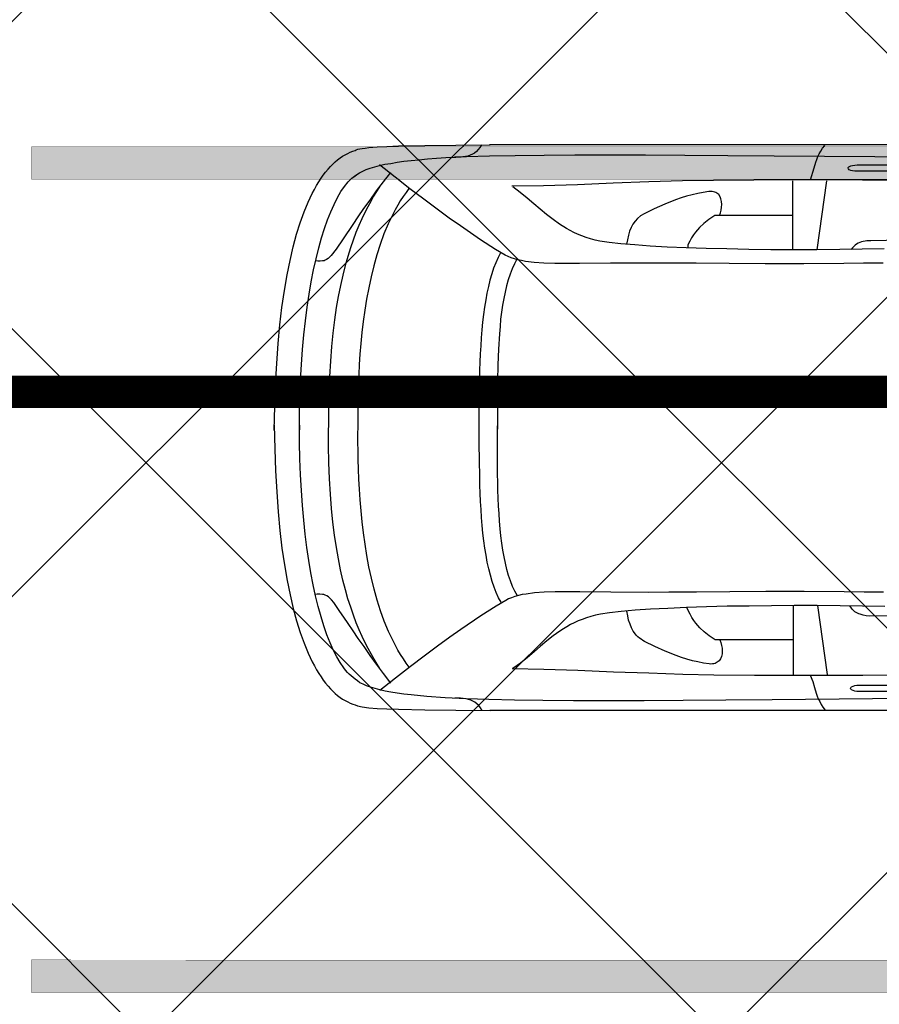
# Model space of a CAD drawing. Header units: millimetres. Extents: x 747415 to 1601423, y -236173 to 551995.
# Tile 319 of 549: x 1092258 to 1094899, y 178729 to 181756. Entities that reach past the tile are written whole.
import ezdxf
from ezdxf.lldxf.tags import DXFTag

# ---------------------------------------------------------------- set-up
doc = ezdxf.new("R2010")
doc.units = ezdxf.units.MM
doc.header["$LTSCALE"] = 100
doc.header["$MEASUREMENT"] = 0
doc.linetypes.add('DASHED2', pattern=[9.525, 6.35, -3.175])
doc.layers.get('0').update_dxf_attribs({"linetype": 'CONTINUOUS', "lineweight": 0})
for name, color, linetype in [('T--A9041_VERHARDING_Parkeren', 9, 'CONTINUOUS'), ('T--L9041_VERHARDING_Parkeren', 9, 'DASHED2'), ('T--L9082_INRICHTING_SPECIFIEK_Auto', 8, 'CONTINUOUS')]:
    doc.layers.add(name, color=color, linetype=linetype)
doc.layers.add('T--A9042_BEPLANTING', color=90, linetype='CONTINUOUS', lineweight=0)
doc.layers.add('T--L9052_Vuilwaterafvoer', color=44, linetype='VUIL_WATER_AFVOER', lineweight=0)
doc.styles.get("Standard").update_dxf_attribs({"font": 'arial.ttf'})
tags = doc.linetypes.add('VUIL_WATER_AFVOER', pattern='A,12.7,-5.08,["VWA",Standard,S=2.54,R=0,X=-2.54,Y=-1.27],-7.62', length=25.4).pattern_tags.tags
tags[6] = DXFTag(74, 10)

# ---------------------------------------------------------------- blocks, each defined once
blk = doc.blocks.new('auto17')
for p, q in [((1604.8, 867.6), (3518.7, 867.6)), ((2512.2, 544.6), (2482.2, 756.8)), ((2587.5, 547), (2587.5, 756.8)), ((2588.4, 650.5), (2814.7, 650.5)), ((2513.2, -549), (2483.6, -761.2)), ((2588.4, -551.4), (2588.4, -761.2)), ((2589.8, -654.3), (2815.6, -654.3)), ((1591.9, -871), (3520.1, -872))]:
    blk.add_line(p, q)
for points in [[(2534.6, 758.3), (2527, 778.4), (2521.2, 797), (2516, 814.1), (2513.2, 823), (2509.8, 831.3), (2505.5, 839.6), (2501.2, 848.5), (2495.5, 857.3), (2488.4, 866.1)], [(4181.3, -9.3), (4179.9, 62.7), (4177.5, 130.9), (4173.7, 195.1), (4169.4, 256.4), (4163.7, 314.2), (4157.5, 368.1), (4149.9, 419.6), (4141.8, 467.6), (4132.7, 511.7), (4123.2, 553.9), (4112.7, 592.1), (4101.7, 627.4), (4089.8, 660.7), (4077.4, 690.6), (4064.6, 717.6), (4057.9, 730.4), (4051.3, 742.1), (4044.6, 753.4), (4037.5, 764.2), (4030.8, 774.4), (4023.6, 783.3), (4016, 792.1), (4008.9, 800.4), (4001.2, 807.8), (3994.1, 815.1), (3986.5, 821.5), (3978.9, 826.9), (3971.2, 832.3), (3963.6, 836.7), (3955.5, 841.1), (3947.9, 844.6), (3940.3, 847.5), (3932.2, 850), (3925.5, 853.4), (3911.2, 856.3), (3890.8, 858.8), (3865.5, 860.7), (3835, 862.2), (3799.3, 863.7), (3718.3, 865.6), (3623, 866.6), (3517.8, 867.6)], [(3543, 867.1), (3547.8, 858.8), (3553, 852.4), (3558.7, 846.5), (3564.9, 842.1), (3571.1, 838.2), (3577.8, 835.2), (3584.9, 833.3), (3592.6, 831.3), (3600.6, 830.3), (3608.8, 829.8), (3617.8, 829.3), (3626.8, 829.3)], [(1986.8, 829.3), (2343.6, 831.8), (2651.3, 834.2), (2793.7, 835.7), (2924.7, 836.7), (3045.2, 837.2), (3158.6, 837.2), (3262.4, 837.2), (3355.8, 836.7), (3443.5, 835.7), (3522, 833.8), (3591.6, 831.3), (3655.9, 828.4), (3712.1, 824.5), (3760.7, 819.5), (3783.1, 817.1), (3804, 814.1), (3823.1, 811.2), (3840.7, 807.8), (3856.9, 803.9), (3871.7, 799.9), (3885.5, 796.1), (3897.4, 791.6), (3908.3, 786.7), (3917.9, 781.8), (3926, 776.4), (3933.1, 770.5), (3938.8, 766.1), (3945, 761.2), (3950.8, 755.8), (3956.5, 750), (3962.2, 743.1), (3967.4, 736.2), (3978.4, 720), (3989.3, 701.9), (3999.8, 681.3), (4009.8, 658.8), (4019.3, 634.3), (4028.9, 607.3), (4037.5, 578.9), (4046, 548), (4054.1, 515.2), (4061.7, 480.8), (4068.4, 444.6), (4075.1, 406.4), (4080.8, 366.7), (4086, 325), (4090.8, 281.8), (4094.6, 237.2), (4097.9, 191.2), (4100.8, 143.1), (4102.7, 93.6), (4103.7, 43.1), (4104.1, -9.3), (4104.1, 4.4), (4103.7, -48), (4102.7, -99), (4100.3, -148), (4097.9, -196), (4094.6, -242.6), (4090.3, -287.2), (4085.5, -330.8), (4080.3, -372.5), (4074.1, -412.2), (4067.5, -450.9), (4060.3, -487.2), (4052.7, -521.5), (4044.6, -554.8), (4036, -585.7), (4027, -614.1), (4017.5, -641.1), (4007.9, -666.1), (3997.4, -688.6), (3987, -709.7), (3976.5, -727.9), (3965, -743.5), (3954.1, -757.8), (3942.7, -769.5), (3930.7, -778.3), (3934.5, -774.4), (3927.4, -780.3), (3919.3, -785.7), (3909.3, -790.6), (3898.8, -795.5), (3886.4, -799.9), (3872.6, -803.8), (3857.9, -807.8), (3841.7, -811.7), (3823.6, -814.6), (3804, -818), (3783.1, -821), (3760.7, -823.4), (3736.9, -825.9), (3710.7, -828.3), (3683.1, -830.3), (3654, -832.3), (3623, -833.7), (3590.2, -835.2), (3519.7, -837.7), (3440.6, -839.1), (3352.5, -840.1), (3258.2, -841.1), (3154.3, -841.1), (3040.5, -840.6), (2919.5, -840.1), (2787.5, -839.1), (2645.1, -838.2), (2336.4, -835.2), (1979.7, -832.8)], [(2309.3, 503.9), (2369.3, 503.4), (2430.3, 502.4), (2552.7, 501.9), (2671.3, 501.9), (2781.8, 502.9), (2883.8, 503.4), (2968.5, 503.9), (3030.9, 504.4), (3147.2, 503.4), (3242.4, 502.4), (3318.2, 502.4), (3352, 503.4), (3381.5, 505.9), (3407.7, 509.3), (3420.1, 511.2), (3431.1, 513.7), (3442, 517.1), (3452, 520.6), (3461.5, 524.5), (3470.1, 528.9), (3499.7, 546.1), (3546.3, 575.9), (3607.8, 618.1), (3642.1, 642.1), (3679.7, 669.5), (3720.7, 699.9), (3763.1, 732.3), (3808.8, 767.6), (3856.9, 805.8)], [(2287.4, 809.3), (2383.6, 809.3), (2391.2, 808.8), (2397.4, 807.8), (2403.1, 806.3), (2407.4, 804.3), (2409.8, 801.9), (2410.8, 799.4), (2409.8, 796.5), (2407.4, 794.1), (2403.1, 792.1), (2397.4, 790.6), (2391.2, 789.6), (2383.6, 789.6), (2287.4, 789.6)], [(1535.7, 754.9), (1651.5, 754.9), (1760.5, 754.9), (1865.3, 755.8), (1967.8, 756.3), (2068.7, 757.3), (2168.8, 757.8), (2269.3, 758.8), (2372.7, 759.3), (2479.3, 759.7), (2589.4, 759.7), (2706.1, 759.3), (2830.9, 758.3), (2925.7, 756.3), (3030, 752.9), (3139.1, 749), (3248.1, 744.6), (3353.4, 741.1), (3450.1, 739.7)], [(3823.6, 782.8), (3845.9, 753.9), (3866.9, 725.4), (3886.9, 698), (3905.5, 671), (3923.1, 645.5), (3939.3, 622), (3954.6, 599.5), (3967.9, 579.9), (3979.4, 562.7), (3989.8, 547.5), (3998.4, 535.2), (4005.1, 527.4), (4010.3, 522), (4015.1, 518.1), (4019.8, 515.2), (4024.6, 512.7), (4028.9, 511.2), (4033.2, 510.3), (4041.7, 509.3), (4049.8, 509.8), (4057.4, 510.3)], [(2305.5, 547.5), (2373.6, 546.1), (2443.1, 545.1), (2513.6, 544.6), (2584.1, 544.6), (2653.7, 545.1), (2722.3, 546.1), (2789.4, 547), (2853.7, 549), (2914.7, 551), (2972.3, 553.4), (3025.2, 556.3), (3072.4, 559.3), (3115.7, 563.2), (3151.5, 567.1), (3179.1, 571.5), (3194.3, 574.5), (3208.6, 578.4), (3221.9, 582.3), (3235.3, 587.2), (3247.7, 592.1), (3259.6, 597.5), (3271, 603.4), (3282.5, 609.8), (3292.9, 616.6), (3303.4, 623.5), (3313.9, 630.3), (3323.9, 638.2), (3343.4, 653.4), (3363, 670), (3383, 686.7), (3403, 703.9), (3424.4, 721.5), (3447.8, 738.7)], [(3766.4, 733.8), (3775.5, 721.5), (3784.5, 708.8), (3793.1, 695.5), (3801.2, 681.8), (3808.8, 667.6), (3816.4, 653.4), (3830.2, 624), (3843.1, 592.6), (3854.5, 560.7), (3865, 527.9), (3874.6, 494.1), (3882.6, 460.3), (3890.3, 425.5), (3896.4, 391.2), (3902.2, 356.4), (3906.9, 321.5), (3911.2, 287.2), (3914.6, 253.4), (3917.4, 220.1), (3919.3, 187.2), (3921.2, 155.9), (3922.6, 125.5), (3923.1, 96.1), (3923.6, 68.6), (3924.1, 42.2), (3924.1, 17.7), (3923.6, -4.4)], [(3856.9, 738.7), (3865.5, 724.5), (3874.6, 709.8), (3883.6, 693.6), (3893.1, 676.9), (3902.2, 658.8), (3911.2, 639.7), (3920.3, 619.6), (3929.3, 598), (3937.9, 574.5), (3946.5, 549.9), (3955.1, 524), (3962.7, 496), (3970.3, 466.7), (3977.4, 435.3), (3984.1, 401.4), (3990.3, 366.1), (3996, 328.4), (4000.8, 288.2), (4005.1, 246.6), (4008.9, 202), (4011.2, 154.9), (4013.6, 105.4), (4014.6, 53.4), (4014.6, -2)], [(2812.8, 650.5), (2809.4, 658.3), (2807.1, 667.1), (2805.6, 675.9), (2805.1, 684.7), (2805.6, 693.1), (2807.6, 700.9), (2810.4, 708.3), (2814.7, 714.2), (2820.4, 719.1), (2823.3, 721), (2827.1, 722.5), (2830.9, 723.5), (2835.2, 724), (2839.9, 724.5), (2845.2, 724), (2862.3, 721.5), (2879.5, 718.1), (2896.1, 714.2), (2913.3, 709.3), (2929.9, 703.9), (2946.6, 698), (2980, 685.2), (3012.4, 670.5), (3043.3, 654.8), (3049, 651.9), (3054.3, 648.5), (3059.5, 644.6), (3063.8, 640.6), (3068.1, 636.8), (3071.9, 632.3), (3078.6, 623), (3083.8, 613.2), (3088.1, 602.4)], [(2814.7, 650.5), (2827.1, 650.5), (2845.2, 637.7), (2860.9, 626), (2874.2, 613.2), (2880.4, 606.3), (2886.1, 599), (2892.3, 590.7), (2898, 581.8), (2903.8, 571.5), (2909.9, 560.3), (2913.3, 550.9)], [(2157.3, 555.4), (2165.9, 562.7), (2169.7, 565.2), (2174.5, 567.1), (2179.7, 569.6), (2185.9, 571), (2193.1, 573), (2200.7, 574.5), (2209.2, 575.5), (2219.3, 576.4), (2230.2, 576.9), (2242.1, 576.9), (2255.4, 576.4), (2353.6, 577.4)], [(2353.6, 577.4), (2363.1, 575.9), (2372.2, 574), (2380.7, 571.5), (2385, 570.1), (2389.3, 568.6), (2393.6, 566.1), (2397.4, 563.7), (2400.7, 560.7), (2404.5, 556.8), (2407.4, 552.9), (2412.5, 545.5)], [(3088.1, 602.4), (3092.4, 589.7), (3095.2, 575.9), (3097.6, 561.6)], [(3434.4, 515.2), (3442, 500.9), (3449.2, 485.8), (3455.4, 469.1), (3461.5, 451.9), (3466.3, 433.8), (3471.1, 414.2), (3475.4, 394.6), (3478.7, 374), (3482, 352.9), (3484.9, 330.9), (3487.3, 308.8), (3489.2, 285.8), (3490.6, 262.2), (3492, 238.7), (3493, 214.7), (3493.9, 190.2), (3494.4, 165.7), (3494.9, 140.7), (3495.4, 91.2), (3495.4, 41.2), (3495.4, -7.8)], [(3484.4, 534.8), (3492, 520.6), (3499.7, 504.9), (3505.9, 488.2), (3512, 470.6), (3517.3, 451.4), (3522, 431.8), (3526.8, 411.2), (3530.6, 390.2), (3533.9, 368.1), (3537.3, 345.6), (3540.2, 322), (3542.5, 298.5), (3544.4, 274), (3545.9, 249.5), (3547.3, 224.5), (3548.7, 199.5), (3549.7, 174.5), (3550.1, 149), (3551.1, 98), (3551.6, 47.6), (3551.6, -2)], [(3435.8, -519.6), (3443.5, -505.3), (3450.6, -490.1), (3456.8, -473.5), (3462.5, -456.3), (3467.7, -438.2), (3472, -419.1), (3476.3, -399), (3480.1, -378.4), (3483, -357.3), (3485.8, -335.8), (3487.7, -313.2), (3489.7, -290.1), (3492.5, -243.6), (3494.4, -195.1), (3494.9, -145.6), (3495.4, -96.1), (3495.4, -46.1), (3495.4, 2.9)], [(4181.3, 5.4), (4179.9, -66.7), (4177.5, -134.8), (4173.7, -199), (4169.4, -260.8), (4163.7, -318.1), (4157.5, -372), (4149.9, -423.5), (4141.8, -471.5), (4132.7, -516.1), (4123.2, -557.8), (4112.7, -596.5), (4101.7, -631.8), (4089.8, -665.1), (4077.4, -695), (4064.6, -722), (4057.9, -734.7), (4051.3, -746.5), (4044.6, -757.8), (4037.5, -768.6), (4030.8, -778.3), (4023.6, -787.7), (4016, -796.5), (4008.9, -804.8), (4001.2, -812.2), (3994.1, -819.1), (3986.5, -825.4), (3978.9, -831.3), (3971.2, -836.7), (3963.6, -841.1), (3955.5, -845), (3947.9, -849), (3940.3, -851.9), (3932.2, -854.3), (3929.3, -856.3), (3925, -857.8), (3918.4, -859.2), (3910.7, -860.7), (3901.7, -861.7), (3890.8, -863.2), (3865.5, -865.1), (3835, -866.6), (3799.3, -868.1), (3718.3, -870), (3623, -871), (3517.8, -872)], [(3485.8, -539.2), (3493.5, -525), (3500.6, -509.2), (3507.3, -492.6), (3513, -474.9), (3518.7, -455.8), (3523.5, -436.2), (3527.8, -415.6), (3531.6, -394.6), (3535.4, -372.5), (3538.2, -349.5), (3541.1, -326.4), (3543.5, -302.4), (3545.4, -278.4), (3546.8, -253.9), (3548.3, -228.9), (3549.7, -203.9), (3550.6, -178.4), (3551.1, -152.9), (3552.1, -102), (3552.5, -51.5), (3552.5, -2)], [(3767.4, -737.7), (3776.4, -725.4), (3785.5, -712.7), (3794, -699.4), (3802.1, -685.7), (3809.8, -672), (3817.4, -657.8), (3831.7, -628.4), (3844.5, -597.5), (3855.5, -565.6), (3866.5, -533.3), (3875.5, -500), (3883.6, -466.1), (3891.2, -431.8), (3897.4, -397.5), (3903.1, -363.2), (3907.9, -328.9), (3912.2, -295.1), (3915, -261.3), (3917.9, -228.4), (3920.3, -196), (3921.7, -165.2), (3924.1, -104.9), (3924.6, -51.5), (3924.1, -5.4)], [(3858.3, -742.6), (3866.9, -728.4), (3876, -713.7), (3885, -697.5), (3894.1, -680.8), (3903.1, -663.1), (3912.2, -644), (3921.2, -624), (3930.3, -602.4), (3938.8, -578.9), (3947.4, -554.8), (3955.5, -528.4), (3963.1, -500.4), (3970.8, -471), (3977.9, -439.6), (3984.6, -405.8), (3990.8, -371), (3996, -333.3), (4000.8, -293.1), (4005.1, -251.4), (4008.9, -206.8), (4011.2, -159.8), (4013.6, -110.3), (4014.6, -58.3), (4014.6, -2.9)], [(2310.2, -508.3), (2370.7, -507.3), (2431.7, -506.8), (2554.1, -505.8), (2672.8, -505.8), (2783.2, -506.8), (2885.2, -507.3), (2969.5, -508.3), (3032.4, -508.3), (3148.6, -507.3), (3243.4, -506.3), (3319.6, -506.8), (3353.4, -507.8), (3383, -509.8), (3409.2, -513.2), (3421.5, -515.6), (3432.5, -518.1), (3443.5, -521), (3453.5, -524.4), (3463, -528.4), (3471.6, -532.8), (3501.1, -549.9), (3547.3, -579.8), (3609.2, -622.5), (3643.5, -646.5), (3681.1, -673.9), (3721.6, -704.3), (3764.5, -736.7), (3809.8, -772), (3857.9, -810.2)], [(3824.5, -786.7), (3846.9, -757.8), (3867.9, -729.8), (3887.9, -701.9), (3906.9, -675.4), (3924.6, -649.9), (3940.3, -626.4), (3969.3, -582.8), (3991.3, -550.4), (4006, -531.8), (4011.2, -526.4), (4015.5, -522), (4020.3, -519.1), (4024.6, -516.6), (4028.4, -515.1), (4032.7, -514.6), (4040.3, -513.7), (4047.4, -514.2), (4055.1, -514.6)], [(2306.9, -551.9), (2374.5, -550.4), (2444.1, -549.5), (2514.6, -549), (2585.1, -549), (2655.1, -549), (2723.2, -549.9), (2790.4, -551.4), (2854.7, -552.9), (2915.7, -554.8), (2973.8, -557.3), (3026.7, -560.2), (3073.8, -563.7), (3116.7, -567.1), (3152.4, -571.5), (3180.5, -575.9), (3195.8, -578.9), (3210, -582.8), (3223.4, -586.7), (3236.7, -591.6), (3249.1, -596.5), (3261, -601.9), (3283.9, -614.1), (3304.8, -627.4), (3324.8, -642.1), (3344.8, -657.8), (3363.9, -673.9), (3383.9, -690.6), (3403.9, -707.8), (3425.3, -725.4), (3448.7, -742.6)], [(2157.3, -560.2), (2171.1, -569), (2175.4, -571.5), (2180.2, -573.5), (2185.9, -575.4), (2192.6, -576.9), (2200.2, -578.4), (2208.3, -579.4), (2217.8, -579.8), (2227.3, -579.8), (2238.8, -579.4), (2250.7, -578.4), (2351, -576.4)], [(2347.9, -576.4), (2354.1, -576.4), (2360.3, -576.4), (2366, -575.9), (2371.7, -574.4), (2377.4, -573), (2382.6, -571), (2387.4, -569), (2392.2, -566.1), (2396.5, -562.7), (2400.7, -558.8), (2404.5, -554.8), (2408.3, -550)], [(2815.6, -654.3), (2828, -654.3), (2846.1, -641.6), (2861.9, -629.8), (2875.2, -617.6), (2881.4, -610.7), (2887.1, -602.9), (2893.3, -595), (2899, -585.7), (2904.7, -575.4), (2910.9, -564.2), (2910.9, -554.7)], [(3089.5, -606.3), (3093.3, -593.6), (3096.2, -579.8), (3098.7, -565.7)], [(2813.7, -654.3), (2810.4, -662.7), (2808.5, -671), (2807.1, -679.8), (2806.6, -688.6), (2807.1, -697.5), (2809, -705.3), (2811.3, -712.2), (2815.6, -718.6), (2821.3, -723), (2824.2, -724.9), (2828, -726.4), (2831.8, -727.4), (2836.1, -728.4), (2840.9, -728.4), (2846.1, -727.9), (2863.3, -725.4), (2880.4, -722), (2897.6, -718.1), (2914.2, -713.7), (2931.4, -708.3), (2948, -702.4), (2981.4, -689.1), (3013.8, -674.9), (3044.8, -659.2), (3056.2, -652.9), (3065.2, -645), (3072.9, -636.7), (3079.5, -627.4), (3085.2, -617.1), (3089.5, -606.3)], [(1536.7, -759.3), (1652, -759.3), (1761, -759.3), (1865.8, -759.7), (1968.2, -760.2), (2069.2, -761.2), (2169.2, -762.2), (2270.2, -762.7), (2373.6, -763.2), (2480.3, -763.6), (2590.8, -763.6), (2707.5, -763.2), (2831.8, -762.2), (2926.6, -760.7), (3030.9, -757.3), (3140, -753.4), (3249.6, -748.9), (3354.4, -745.5), (3451.1, -744.1)], [(2534.1, -763.6), (2522.7, -800.9), (2517.5, -818.5), (2514.6, -826.9), (2511.3, -835.2), (2507, -844), (2502.2, -852.4), (2496.5, -861.2), (2489.3, -870)], [(2294.5, -790.1), (2390.8, -790.1), (2397.9, -790.6), (2404.5, -791.6), (2409.8, -793.1), (2414.6, -795), (2416.9, -797.5), (2417.9, -799.9), (2417.9, -801.4), (2416.9, -802.4), (2415.5, -803.8), (2414.1, -804.8), (2412.2, -805.8), (2409.8, -806.8), (2404.5, -808.3), (2397.9, -809.2), (2390.8, -809.7), (2294.5, -809.7)], [(3544.4, -871.5), (3549.2, -863.2), (3554.4, -856.8), (3560.2, -850.9), (3565.9, -846), (3572.5, -842.6), (3579.2, -839.6), (3586.4, -837.2), (3593.5, -835.7), (3601.6, -834.2), (3609.7, -833.7), (3618.7, -833.2), (3627.8, -833.2)]]:
    blk.add_lwpolyline(points)
blk = doc.blocks.new('*U304')
at = {"layer": 'T--L9041_VERHARDING_Parkeren'}
blk.add_hatch(color=256, dxfattribs=at).paths.add_polyline_path([(2856.3, 49.8), (-2856.3, 50.2), (-2856.3, -49.8), (2856.3, -50.2)])
at = {"layer": 'T--L9041_VERHARDING_Parkeren', "const_width": 1, "elevation": -0.5}
blk.add_lwpolyline([(2856.3, 49.8), (-2856.3, 50.2), (-2856.3, -49.8), (2856.3, -50.2), (2856.3, 49.8)], dxfattribs=at)
blk = doc.blocks.new('*U305')
at = {"layer": 'T--L9041_VERHARDING_Parkeren', "color": 0, "linetype": 'ByBlock', "lineweight": -2, "transparency": 16777216}
for p in [(0, 15000), (0, 12500)]:
    blk.add_blockref('*U304', p, dxfattribs=at)

msp = doc.modelspace()

# ---------------------------------------------------------------- hatches: boundary and pattern name
at = {"layer": 'T--A9041_VERHARDING_Parkeren', "linetype": 'Continuous'}
h = msp.add_hatch(dxfattribs=at)
h.set_pattern_fill('ANSI37', color=256, scale=10000, angle=90, style=0)
h.set_pattern_definition([(135, (1279144.9, -872312.3), (-883.8835, -883.8835), []), (225, (1279144.9, -872312.3), (883.8835, -883.8835), [])])
h.paths.add_polyline_path([(1092221.833, 183913.516), (1092219.793, 166413.516), (1097219.74, 166413.108), (1097218.998, 183913.108)])
at = {"layer": 'T--A9042_BEPLANTING'}
h = msp.add_hatch(dxfattribs=at)
h.set_pattern_fill('GRASS', color=256, scale=1500, style=0)
edge = h.paths.add_edge_path()
edge.add_line((1194589.183, 247525.193), (1194593.64, 247264.881))
edge.add_line((1194593.64, 247264.881), (1189597.042, 247120.843))
edge.add_line((1189597.042, 247120.843), (1179615.176, 246734.424))
edge.add_line((1179615.176, 246734.424), (1169673.169, 246260.926))
edge.add_line((1169673.169, 246260.926), (1159743.156, 245284.429))
edge.add_line((1159743.156, 245284.429), (1149794.302, 244232.037))
edge.add_line((1149794.302, 244232.037), (1139904.319, 243419.621))
edge.add_line((1139904.319, 243419.621), (1138613.747, 243325.021))
edge.add_line((1138613.747, 243325.021), (1135690.007, 243117.197))
edge.add_line((1135690.007, 243117.197), (1132771.926, 242932.503))
edge.add_line((1132771.926, 242932.503), (1129859.398, 242758.599))
edge.add_line((1129859.398, 242758.599), (1126616.556, 242566.575))
edge.add_line((1126616.556, 242566.575), (1123385.964, 242364.695))
edge.add_line((1123385.964, 242364.695), (1120184.728, 242139.833))
edge.add_line((1120184.728, 242139.833), (1117014.113, 241880.011))
edge.add_line((1117014.113, 241880.011), (1113876.289, 241570.228))
edge.add_line((1113876.289, 241570.228), (1110773.76, 241198.319))
edge.add_line((1110773.76, 241198.319), (1107692.214, 240764.72))
edge.add_line((1107692.214, 240764.72), (1104624.361, 240306.925))
edge.add_line((1104624.361, 240306.925), (1101572.465, 239835.828))
edge.add_line((1101572.465, 239835.828), (1100403.086, 239650.924))
edge.add_line((1100403.086, 239650.924), (1097780.987, 239217.99))
edge.add_line((1097780.987, 239217.99), (1095157.329, 238732.83))
edge.add_line((1095157.329, 238732.83), (1092526.922, 238274.052))
edge.add_line((1092526.922, 238274.052), (1089457.602, 237766.051))
edge.add_line((1089457.602, 237766.051), (1086388.73, 237224.846))
edge.add_line((1086388.73, 237224.846), (1083401.545, 236651.668))
edge.add_line((1083401.545, 236651.668), (1080469.385, 236024.459))
edge.add_line((1080469.385, 236024.459), (1077519.444, 235269.823))
edge.add_line((1077519.444, 235269.823), (1074567.867, 234454.498))
edge.add_line((1074567.867, 234454.498), (1071611.505, 233602.32))
edge.add_line((1071611.505, 233602.32), (1068661.406, 232725.291))
edge.add_line((1068661.406, 232725.291), (1065719.424, 231822.381))
edge.add_line((1065719.424, 231822.381), (1062684.54, 230856.109))
edge.add_line((1062684.54, 230856.109), (1059866.196, 229920.836))
edge.add_line((1059866.196, 229920.836), (1056845.381, 228880.035))
edge.add_line((1056845.381, 228880.035), (1054034.15, 227860.451))
edge.add_line((1054034.15, 227860.451), (1051908.682, 227043.859))
edge.add_line((1051908.682, 227043.859), (1051192.354, 226766.278))
edge.add_line((1051192.354, 226766.278), (1050671.69, 226564.519))
edge.add_line((1050671.69, 226564.519), (1049927.631, 226262.62))
edge.add_line((1049927.631, 226262.62), (1049070.32, 225903.54))
edge.add_line((1049070.32, 225903.54), (1048360.834, 225606.376))
edge.add_line((1048360.834, 225606.376), (1045574.185, 224396.868))
edge.add_line((1045574.185, 224396.868), (1042746.023, 223102.062))
edge.add_line((1042746.023, 223102.062), (1039916.204, 221736.561))
edge.add_line((1039916.204, 221736.561), (1037264.038, 220364.549))
edge.add_line((1037264.038, 220364.549), (1036639.036, 220037.907))
edge.add_line((1036639.036, 220037.907), (1035761.731, 219567.084))
edge.add_line((1035761.731, 219567.084), (1034455.173, 218860.02))
edge.add_line((1034455.173, 218860.02), (1031834.519, 217415.207))
edge.add_line((1031834.519, 217415.207), (1029063.532, 215837.52))
edge.add_line((1029063.532, 215837.52), (1026493.513, 214322.916))
edge.add_line((1026493.513, 214322.916), (1023661.374, 212596.81))
edge.add_line((1023661.374, 212596.81), (1021148.701, 211011.913))
edge.add_line((1021148.701, 211011.913), (1018664.489, 209394.723))
edge.add_line((1018664.489, 209394.723), (1016111.63, 207674.051))
edge.add_line((1016111.63, 207674.051), (1013541.964, 205866.676))
edge.add_line((1013541.964, 205866.676), (1011054.819, 204060.939))
edge.add_line((1011054.819, 204060.939), (1008551.61, 202180.933))
edge.add_line((1008551.61, 202180.933), (1006071.977, 200261.271))
edge.add_line((1006071.977, 200261.271), (1003623.026, 198305.877))
edge.add_line((1003623.026, 198305.877), (1001255.469, 196356.541))
edge.add_line((1001255.469, 196356.541), (998895.97, 194358.237))
edge.add_line((998895.97, 194358.237), (996592.894, 192340.973))
edge.add_line((996592.894, 192340.973), (994271.188, 190253.094))
edge.add_line((994271.188, 190253.094), (992089.799, 188232.713))
edge.add_line((992089.799, 188232.713), (989855.126, 186096.735))
edge.add_line((989855.126, 186096.735), (987565.682, 183840.779))
edge.add_line((987565.682, 183840.779), (985556.73, 181812.43))
edge.add_line((985556.73, 181812.43), (983340.235, 179499.914))
edge.add_line((983340.235, 179499.914), (981234.422, 177237.565))
edge.add_line((981234.422, 177237.565), (979162.94, 174943.215))
edge.add_line((979162.94, 174943.215), (977214.691, 172724.59))
edge.add_line((977214.691, 172724.59), (975036.892, 170165.071))
edge.add_line((975036.892, 170165.071), (973160.412, 167901.106))
edge.add_line((973160.412, 167901.106), (971300.145, 165540.186))
edge.add_line((971300.145, 165540.186), (970653.489, 164750.347))
edge.add_line((970653.489, 164750.347), (969323.906, 163031.694))
edge.add_line((969323.906, 163031.694), (967532.389, 160664.585))
edge.add_line((967532.389, 160664.585), (965620.33, 158124.446))
edge.add_line((965620.33, 158124.446), (963729.485, 155559.861))
edge.add_line((963729.485, 155559.861), (962160.024, 153368.205))
edge.add_line((962160.024, 153368.205), (960583.853, 151476.839))
edge.add_line((960583.853, 151476.839), (957868.106, 147829.141))
edge.add_line((957868.106, 147829.141), (955546.579, 144354.957))
edge.add_line((955546.579, 144354.957), (952781.766, 139999.101))
edge.add_line((952781.766, 139999.101), (950228.309, 135925.671))
edge.add_line((950228.309, 135925.671), (947689.507, 131669.07))
edge.add_line((947689.507, 131669.07), (945836.511, 128467.426))
edge.add_line((945836.511, 128467.426), (939785.242, 117718.876))
edge.add_line((939785.242, 117718.876), (930712.869, 102774.401))
edge.add_line((930712.869, 102774.401), (922173.53, 90199.799))
edge.add_arc((831492.457, 157259.067), 112782.989, 306.60619454, 323.5168236, ccw=False)
edge.add_line((898746.269, 66722.183), (906881.323, 58450.839))
edge.add_arc((1039056.702, -43733.649), 167068.849, 138.06483794, 142.29247104, ccw=False)
edge.add_line((914773.924, 67916.66), (924725.806, 83316.857))
edge.add_line((924725.806, 83316.857), (935036.865, 100427.915))
edge.add_line((935036.865, 100427.915), (938271.243, 105214.41))
edge.add_line((938271.243, 105214.41), (944567.151, 115601.153))
edge.add_line((944567.151, 115601.153), (949536.685, 124088.131))
edge.add_line((949536.685, 124088.131), (954824.472, 132626.587))
edge.add_line((954824.472, 132626.587), (959827.89, 140132.671))
edge.add_line((959827.89, 140132.671), (963059.812, 145135.12))
edge.add_line((963059.812, 145135.12), (965500.197, 148828.356))
edge.add_line((965500.197, 148828.356), (966613.361, 150562.786))
edge.add_line((966613.361, 150562.786), (968025.373, 152669.584))
edge.add_line((968025.373, 152669.584), (969925.147, 155201.552))
edge.add_line((969925.147, 155201.552), (971712.101, 157704.465))
edge.add_line((971712.101, 157704.465), (973307.285, 159791.446))
edge.add_line((973307.285, 159791.446), (974380.773, 161326.936))
edge.add_line((974380.773, 161326.936), (975513.5, 162711.848))
edge.add_line((975513.5, 162711.848), (977022.752, 164676.523))
edge.add_line((977022.752, 164676.523), (979125.989, 167160.936))
edge.add_line((979125.989, 167160.936), (980701.644, 168861.659))
edge.add_line((980701.644, 168861.659), (983077.997, 171627.505))
edge.add_line((983077.997, 171627.505), (985074.319, 173856.029))
edge.add_line((985074.319, 173856.029), (986909.132, 175828.505))
edge.add_line((986909.132, 175828.505), (989063.699, 178159.256))
edge.add_line((989063.699, 178159.256), (991154.428, 180245.145))
edge.add_line((991154.428, 180245.145), (993121.205, 182057.606))
edge.add_line((993121.205, 182057.606), (995324.494, 184142.051))
edge.add_line((995324.494, 184142.051), (997280.219, 186006.612))
edge.add_line((997280.219, 186006.612), (999623.744, 188200.448))
edge.add_line((999623.744, 188200.448), (1002349.065, 190608.065))
edge.add_line((1002349.065, 190608.065), (1004754.956, 192653.066))
edge.add_line((1004754.956, 192653.066), (1007294.928, 194741.918))
edge.add_line((1007294.928, 194741.918), (1008978.786, 196161.928))
edge.add_line((1008978.786, 196161.928), (1011076.047, 197755.95))
edge.add_line((1011076.047, 197755.95), (1013065.241, 199247.814))
edge.add_line((1013065.241, 199247.814), (1015821.037, 201346.882))
edge.add_line((1015821.037, 201346.882), (1017686.716, 202722.52))
edge.add_line((1017686.716, 202722.52), (1020957.031, 204817.97))
edge.add_line((1020957.031, 204817.97), (1023228.197, 206313.401))
edge.add_line((1023228.197, 206313.401), (1026470.58, 208376.744))
edge.add_line((1026470.58, 208376.744), (1028603.548, 209658.432))
edge.add_line((1028603.548, 209658.432), (1030968.801, 211111.637))
edge.add_line((1030968.801, 211111.637), (1032974.557, 212278.47))
edge.add_line((1032974.557, 212278.47), (1034989.373, 213415.47))
edge.add_line((1034989.373, 213415.47), (1036654.679, 214452.728))
edge.add_line((1036654.679, 214452.728), (1038246.03, 215241.653))
edge.add_line((1038246.03, 215241.653), (1039948.347, 216202.761))
edge.add_line((1039948.347, 216202.761), (1041825.775, 217172.039))
edge.add_line((1041825.775, 217172.039), (1043014.131, 217759.859))
edge.add_line((1043014.131, 217759.859), (1045164.207, 218821.145))
edge.add_line((1045164.207, 218821.145), (1047341.541, 219812.404))
edge.add_line((1047341.541, 219812.404), (1050071.07, 221013.985))
edge.add_line((1050071.07, 221013.985), (1051244.22, 221490.97))
edge.add_line((1051244.22, 221490.97), (1052347.556, 221956.97))
edge.add_line((1052347.556, 221956.97), (1053649.506, 222430.47))
edge.add_line((1053649.506, 222430.47), (1054533.126, 222784.97))
edge.add_line((1054533.126, 222784.97), (1056086.056, 223306.47))
edge.add_line((1056086.056, 223306.47), (1057869.317, 223968.97))
edge.add_line((1057869.317, 223968.97), (1060574.556, 224929.97))
edge.add_line((1060574.556, 224929.97), (1063483.693, 225922.97))
edge.add_line((1063483.693, 225922.97), (1065608.903, 226631.593))
edge.add_line((1065608.903, 226631.593), (1069173.064, 227676.47))
edge.add_line((1069173.064, 227676.47), (1072281.977, 228625.637))
edge.add_line((1072281.977, 228625.637), (1075375.394, 229611.47))
edge.add_line((1075375.394, 229611.47), (1077123.927, 230119.62))
edge.add_line((1077123.927, 230119.62), (1080375.394, 230986.97))
edge.add_line((1080375.394, 230986.97), (1082892.594, 231747.063))
edge.add_line((1082892.594, 231747.063), (1087287.423, 232727.295))
edge.add_line((1087287.423, 232727.295), (1089726.851, 233304.236))
edge.add_line((1089726.851, 233304.236), (1092683.446, 233905.227))
edge.add_line((1092683.446, 233905.227), (1095564.394, 234529.046))
edge.add_line((1095564.394, 234529.046), (1098820.303, 235134.124))
edge.add_line((1098820.303, 235134.124), (1101429.17, 235680.801))
edge.add_line((1101429.17, 235680.801), (1102775.394, 235932.97))
edge.add_line((1102775.394, 235932.97), (1105482.445, 236248.973))
edge.add_line((1105482.445, 236248.973), (1107758.807, 236612.397))
edge.add_line((1107758.807, 236612.397), (1110496.735, 236978.709))
edge.add_line((1110496.735, 236978.709), (1115376.091, 237663.748))
edge.add_line((1115376.091, 237663.748), (1120160.891, 238162.648))
edge.add_line((1120160.891, 238162.648), (1122883.614, 238303.454))
edge.add_line((1122883.614, 238303.454), (1125390.669, 238461.915))
edge.add_line((1125390.669, 238461.915), (1128123.405, 238391.97))
edge.add_line((1128123.405, 238391.97), (1132768.171, 238736.47))
edge.add_line((1132768.171, 238736.47), (1135790.587, 239107.966))
edge.add_line((1135790.587, 239107.966), (1138342.94, 239481.456))
edge.add_line((1138342.94, 239481.456), (1142060.43, 239524.47))
edge.add_line((1142060.43, 239524.47), (1147419.918, 239838.053))
edge.add_line((1147419.918, 239838.053), (1152508.673, 240937.759))
edge.add_line((1152508.673, 240937.759), (1161790.445, 241405.25))
edge.add_line((1161790.445, 241405.25), (1166293.104, 242414.317))
edge.add_line((1166293.104, 242414.317), (1170003.913, 243136.47))
edge.add_line((1170003.913, 243136.47), (1182817.631, 243902.97))
edge.add_line((1182817.631, 243902.97), (1191677.387, 244103.47))
edge.add_line((1191677.387, 244103.47), (1200992.076, 244164.47))
edge.add_line((1200992.076, 244164.47), (1212315.556, 244345.47))
edge.add_line((1212315.556, 244345.47), (1212435.36, 247419.97))
edge.add_line((1212435.36, 247419.97), (1205479.36, 247503.517))
edge.add_line((1205479.36, 247503.517), (1202606.248, 247460.622))
edge.add_line((1202606.248, 247460.622), (1194593.64, 247264.881))

# ---------------------------------------------------------------- linework, layer by layer
at = {"layer": 'T--L9052_Vuilwaterafvoer', "ltscale": 2, "const_width": 100}
msp.add_lwpolyline([(1086387.424, 180611.802), (1170714.057, 180611.804)], dxfattribs=at)

# ---------------------------------------------------------------- block references
at = {"layer": 'T--L9041_VERHARDING_Parkeren'}
msp.add_blockref('*U305', (1095150.859, 166315.084, 0.5), dxfattribs=at)
at = {"layer": 'T--L9082_INRICHTING_SPECIFIEK_Auto', "rotation": 180}
msp.add_blockref('auto17', (1097221.527, 180499.55), dxfattribs=at)

doc.saveas('drawing.dxf')
